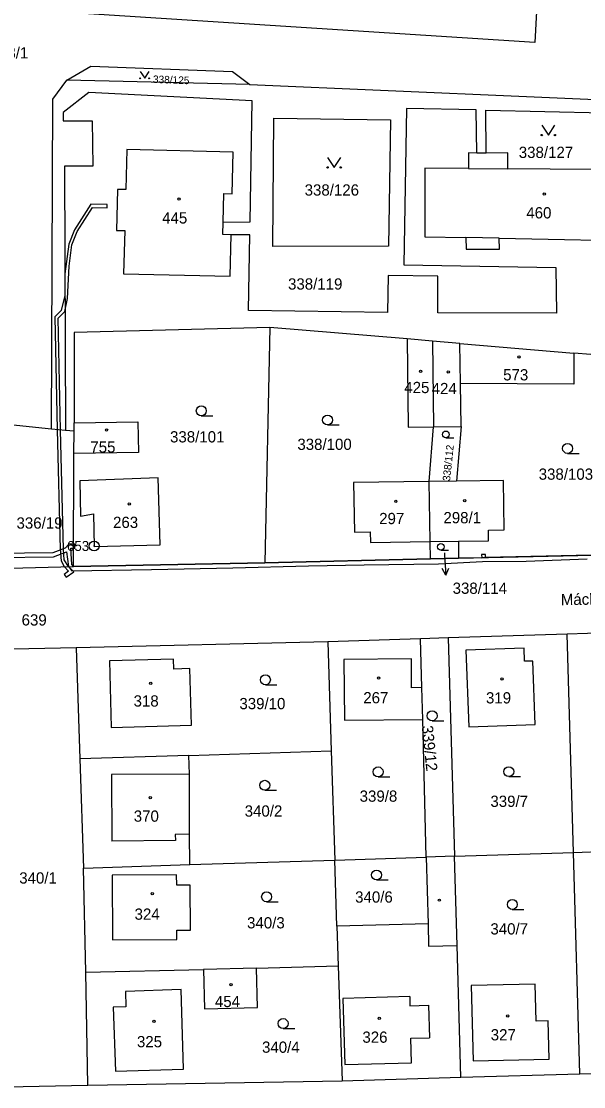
# Model space of a CAD drawing. Extents: x -758582 to -751794, y -998770 to -994350.
# Drawn here: x -755764 to -755679, y -995330.4 to -995169.4 of the extents above; entities that cross this region are included whole.
import ezdxf

# ---------------------------------------------------------------- set-up
doc = ezdxf.new("R2010")
doc.units = 0
for name, color, linetype in [('Hranice parcel', 7, 'Continuous'), ('Parcelní čísla', 7, 'Continuous'), ('Pop  PČ popisy', 7, 'Continuous'), ('Vnitřní kresba', 7, 'Continuous'), ('Věcná břemena k části', 7, 'Continuous'), ('Značky bodu BP', 7, 'Continuous'), ('Značky budov', 7, 'Continuous'), ('Značky kultur', 7, 'Continuous')]:
    doc.layers.add(name, color=color, linetype=linetype)

msp = doc.modelspace()

# ---------------------------------------------------------------- linework, layer by layer
at = {"layer": 'Hranice parcel'}
for p, q in [((-755729.46, -995178.92), (-755757.15, -995178.25)), ((-755693.78, -995189.28), (-755695.2, -995189.3)), ((-755726.45, -995215.63), (-755727.23, -995251.23)), ((-755705.72, -995217.38), (-755726.45, -995215.63)), ((-755701.89, -995217.7), (-755705.72, -995217.38)), ((-755697.73, -995218.05), (-755701.89, -995217.7)), ((-755701.89, -995217.7), (-755701.72, -995230.68)), ((-755697.73, -995218.05), (-755680.5, -995219.51)), ((-755697.65, -995224.1), (-755697.73, -995218.05)), ((-755671.59, -995220.26), (-755680.5, -995219.51)), ((-755697.57, -995230.63), (-755697.65, -995224.1)), ((-755759.47, -995231), (-755765.72, -995230.38)), ((-755756.05, -995231.29), (-755756.05, -995230.04)), ((-755757.36, -995231.21), (-755759.47, -995231)), ((-755756.05, -995231.29), (-755757.36, -995231.21)), ((-755756.06, -995234.69), (-755756.05, -995231.29)), ((-755702.36, -995238.92), (-755701.72, -995230.68)), ((-755701.72, -995230.68), (-755697.57, -995230.63)), ((-755697.57, -995230.63), (-755698.26, -995238.86)), ((-755756.11, -995251.76), (-755756.06, -995234.69)), ((-755698.26, -995238.86), (-755702.36, -995238.92)), ((-755702.23, -995248.01), (-755702.36, -995238.92)), ((-755702.23, -995248.01), (-755697.97, -995247.95)), ((-755702.19, -995250.63), (-755702.23, -995248.01)), ((-755697.97, -995247.95), (-755697.93, -995250.53)), ((-755697.93, -995250.53), (-755671.02, -995249.89)), ((-755756.11, -995251.76), (-755727.23, -995251.23)), ((-755727.23, -995251.23), (-755702.19, -995250.63)), ((-755702.19, -995250.63), (-755697.93, -995250.53)), ((-755770.01, -995252.13), (-755756.11, -995251.76)), ((-755703.71, -995262.72), (-755717.71, -995263.16)), ((-755699.52, -995262.58), (-755703.71, -995262.72)), ((-755703.47, -995270.09), (-755703.71, -995262.72)), ((-755681.53, -995262.01), (-755699.52, -995262.58)), ((-755699.52, -995262.58), (-755698.57, -995295.57)), ((-755663.53, -995261.43), (-755681.53, -995262.01)), ((-755680.58, -995295), (-755681.53, -995262.01)), ((-755755.71, -995264.05), (-755767.91, -995264.33)), ((-755717.71, -995263.16), (-755755.71, -995264.05)), ((-755755.71, -995264.05), (-755755.17, -995280.87)), ((-755717.71, -995263.16), (-755717.19, -995279.65)), ((-755703.32, -995274.93), (-755703.47, -995270.09)), ((-755702.84, -995295.71), (-755703.32, -995274.93)), ((-755738.69, -995280.34), (-755755.17, -995280.87)), ((-755738.69, -995280.34), (-755717.19, -995279.65)), ((-755717.19, -995279.65), (-755716.66, -995296.15)), ((-755755.17, -995280.87), (-755754.64, -995297.36)), ((-755698.57, -995295.57), (-755680.58, -995295)), ((-755680.58, -995295), (-755662.59, -995294.42)), ((-755679.62, -995328.48), (-755680.58, -995295)), ((-755738.53, -995296.83), (-755716.66, -995296.15)), ((-755716.66, -995296.15), (-755702.84, -995295.71)), ((-755716.32, -995306.17), (-755716.66, -995296.15)), ((-755698.57, -995295.57), (-755702.84, -995295.71)), ((-755754.64, -995297.36), (-755738.53, -995296.83)), ((-755754.28, -995313.11), (-755754.64, -995297.36)), ((-755716.32, -995306.17), (-755716.11, -995312.17)), ((-755754.28, -995313.11), (-755736.49, -995312.68)), ((-755728.49, -995312.48), (-755736.49, -995312.68)), ((-755728.49, -995312.48), (-755716.11, -995312.17)), ((-755716.11, -995312.17), (-755715.52, -995329.53)), ((-755753.96, -995330.21), (-755754.28, -995313.11)), ((-755697.61, -995328.96), (-755679.62, -995328.48)), ((-755679.62, -995328.48), (-755675.02, -995328.36)), ((-755766.18, -995330.42), (-755753.96, -995330.21)), ((-755753.96, -995330.21), (-755715.52, -995329.53)), ((-755715.52, -995329.53), (-755697.61, -995328.96))]:
    msp.add_line(p, q, dxfattribs=at)
for points in [[(-755684.39, -995135.05), (-755686.4, -995172.57), (-755759.37, -995167.87), (-755763.26, -995164.46)], [(-755757.15, -995178.25), (-755753.49, -995176.15), (-755732.12, -995176.92), (-755729.46, -995178.92)], [(-755759.47, -995231), (-755759.25, -995181.13), (-755757.15, -995178.25)], [(-755729.46, -995178.92), (-755666.77, -995181.63), (-755640.08, -995187.88), (-755640.11, -995189.2)], [(-755733.5, -995199.7), (-755729.44, -995199.67), (-755729.13, -995181.35), (-755753.83, -995180.13), (-755757.7, -995183.13), (-755757.67, -995184.39), (-755753.33, -995184.39), (-755753.2, -995191.23), (-755757.51, -995191.23), (-755757.36, -995231.21)], [(-755695.2, -995189.3), (-755695.26, -995182.75), (-755705.82, -995182.52), (-755706.21, -995206.19), (-755683.26, -995206.58), (-755683.14, -995213.48), (-755701.05, -995213.41), (-755701.05, -995207.87), (-755708.6, -995207.8), (-755708.66, -995213.35), (-755729.67, -995213.09), (-755729.47, -995201.65), (-755732.3, -995201.61)], [(-755693.78, -995189.28), (-755693.83, -995182.78), (-755675.99, -995183.17), (-755675.92, -995189.9)], [(-755725.88, -995183.98), (-755708.22, -995184.24), (-755708.53, -995203.33), (-755726.01, -995203.39), (-755725.88, -995183.98)], [(-755733.5, -995199.7), (-755733.39, -995195.38), (-755732.14, -995195.41), (-755731.99, -995189.11), (-755748.09, -995188.71), (-755748.23, -995194.79), (-755749.48, -995194.76), (-755749.64, -995200.96), (-755748.39, -995200.99), (-755748.55, -995207.51), (-755732.45, -995207.9), (-755732.3, -995201.61)], [(-755695.2, -995189.3), (-755696.42, -995189.24), (-755696.42, -995191.61), (-755703.06, -995191.56), (-755703.06, -995201.94), (-755696.86, -995202.06), (-755696.81, -995203.81), (-755691.78, -995203.81), (-755691.81, -995202.16), (-755667.16, -995202.65)], [(-755675.92, -995189.9), (-755677.66, -995189.88), (-755677.72, -995191.74), (-755690.49, -995191.65), (-755690.49, -995189.24), (-755693.78, -995189.28)], [(-755732.3, -995201.61), (-755733.55, -995201.58), (-755733.5, -995199.7)], [(-755726.45, -995215.63), (-755756.05, -995216.38), (-755756.05, -995230.04)], [(-755705.72, -995217.38), (-755705.55, -995230.73), (-755701.72, -995230.68)], [(-755680.5, -995219.51), (-755680.5, -995224.23), (-755697.65, -995224.1)], [(-755756.05, -995230.04), (-755746.39, -995229.88), (-755746.33, -995234.53), (-755756.06, -995234.69)], [(-755743.04, -995248.48), (-755743.34, -995238.39), (-755755.15, -995238.82), (-755755.05, -995244.17), (-755753.12, -995243.82), (-755753, -995248.75), (-755743.04, -995248.48)], [(-755702.36, -995238.92), (-755713.8, -995239.09), (-755713.68, -995246.59), (-755711.28, -995246.55), (-755711.26, -995248.15), (-755702.23, -995248.01)], [(-755697.97, -995247.95), (-755693.41, -995247.88), (-755693.43, -995246.28), (-755691.03, -995246.24), (-755691.14, -995238.75), (-755698.26, -995238.86)], [(-755686.73, -995266.08), (-755687.96, -995266.11), (-755688.04, -995264.11), (-755696.83, -995264.43), (-755696.41, -995276.02), (-755686.39, -995275.66), (-755686.73, -995266.08)], [(-755738.32, -995275.78), (-755738.57, -995267.21), (-755740.97, -995267.28), (-755741.01, -995265.78), (-755750.71, -995266.04), (-755750.42, -995276.1), (-755738.32, -995275.78)], [(-755703.47, -995270.09), (-755705.03, -995270.1), (-755705.07, -995265.75), (-755715.26, -995265.85), (-755715.17, -995275.03), (-755703.32, -995274.93)], [(-755738.53, -995296.83), (-755738.6, -995292.26), (-755738.61, -995283.16), (-755738.69, -995280.34)], [(-755702.84, -995295.71), (-755702.56, -995305.78), (-755716.32, -995306.17)], [(-755697.61, -995328.96), (-755698.16, -995309.06), (-755698.57, -995295.57)], [(-755750.23, -995308.2), (-755740.49, -995308.15), (-755740.5, -995306.75), (-755738.45, -995306.74), (-755738.48, -995299.95), (-755740.53, -995299.96), (-755740.54, -995298.41), (-755750.28, -995298.46), (-755750.23, -995308.2)], [(-755736.49, -995312.68), (-755736.34, -995318.63), (-755728.33, -995318.43), (-755728.49, -995312.48)], [(-755739.85, -995315.74), (-755748.29, -995316.04), (-755748.21, -995318.34), (-755750.11, -995318.41), (-755749.76, -995328.08), (-755739.52, -995327.75), (-755739.85, -995315.74)], [(-755684.27, -995326.25), (-755684.41, -995320.45), (-755686.24, -995320.49), (-755686.37, -995314.9), (-755696.02, -995315.12), (-755695.75, -995326.52), (-755684.27, -995326.25)]]:
    msp.add_lwpolyline(points, dxfattribs=at)
at = {"layer": 'Pop  PČ popisy'}
for p, q in [((-755700.09, -995249.72), (-755700.06, -995250.07)), ((-755700.06, -995250.07), (-755699.85, -995253.06)), ((-755699.85, -995253.06), (-755700.42, -995252.1)), ((-755699.85, -995253.06), (-755699.42, -995252.03))]:
    msp.add_line(p, q, dxfattribs=at)
at = {"layer": 'Vnitřní kresba'}
for p, q in [((-755696.42, -995191.61), (-755690.49, -995191.65)), ((-755691.81, -995202.16), (-755696.86, -995202.06)), ((-755738.61, -995283.16), (-755750.41, -995283.24)), ((-755750.41, -995283.24), (-755750.34, -995293.29)), ((-755740.74, -995293.22), (-755750.34, -995293.29)), ((-755738.6, -995292.26), (-755740.75, -995292.27)), ((-755740.75, -995292.27), (-755740.74, -995293.22)), ((-755702.56, -995305.78), (-755702.46, -995309.18)), ((-755702.46, -995309.18), (-755698.16, -995309.06)), ((-755705.33, -995316.79), (-755715.42, -995317.08)), ((-755715.42, -995317.08), (-755715.13, -995327.08)), ((-755705.33, -995316.79), (-755705.29, -995318.19)), ((-755705.29, -995318.19), (-755702.49, -995318.11)), ((-755702.49, -995318.11), (-755702.35, -995323.01)), ((-755705.15, -995323.09), (-755702.35, -995323.01)), ((-755705.04, -995326.79), (-755705.15, -995323.09)), ((-755715.13, -995327.08), (-755705.04, -995326.79))]:
    msp.add_line(p, q, dxfattribs=at)
at = {"layer": 'Věcná břemena k části'}
for points in [[(-755758.95, -995214.04), (-755758.6, -995231.09), (-755758.15, -995249.15), (-755758.01, -995250.9), (-755757.52, -995251.8), (-755756.86, -995252.5), (-755757.53, -995253), (-755757.23, -995253.4), (-755756.1, -995252.56), (-755756.88, -995251.78), (-755757.52, -995250.76), (-755757.65, -995249.13), (-755758.1, -995231.14), (-755758.45, -995214.24), (-755757.43, -995213.21), (-755757.04, -995211.27), (-755756.79, -995206.35), (-755756.37, -995203.14), (-755755.56, -995201.11), (-755753.26, -995197.51), (-755751.06, -995197.57), (-755751.05, -995197.07), (-755753.53, -995197.01), (-755756, -995200.89), (-755756.85, -995203.02), (-755757.45, -995207.52), (-755757.44, -995210.78), (-755758.01, -995213.08)], [(-755756.1, -995248.39), (-755756.1, -995248.99), (-755755.92, -995248.99), (-755755.91, -995248.39)], [(-755693.85, -995250.43), (-755693.88, -995249.95), (-755694.49, -995249.97), (-755694.45, -995250.45)]]:
    msp.add_lwpolyline(points, close=True, dxfattribs=at)
for points in [[(-755671.02, -995249.89), (-755693.85, -995250.43), (-755694.45, -995250.45), (-755697.93, -995250.53), (-755702.19, -995250.63), (-755727.23, -995251.23), (-755756.11, -995251.76), (-755756.38, -995251.46), (-755756.55, -995249.01), (-755756.1, -995248.99), (-755756.1, -995248.39), (-755756.82, -995248.42), (-755757.37, -995248.99), (-755759.27, -995249.73), (-755767.85, -995249.82)], [(-755767.83, -995250.42), (-755759.16, -995250.33), (-755757.17, -995249.56), (-755756.89, -995251.78)], [(-755756.89, -995251.78), (-755756.38, -995252.44), (-755744.34, -995252.25), (-755732.04, -995251.97), (-755720.63, -995251.67), (-755712.21, -995251.53), (-755700.99, -995251.35), (-755694.31, -995251.03), (-755687.71, -995250.98), (-755678.53, -995250.63)]]:
    msp.add_lwpolyline(points, dxfattribs=at)
at = {"layer": 'Značky bodu BP'}
for radius in [0.75, 0.03]:
    msp.add_circle((-755753.01, -995248.67), radius, dxfattribs=at)
at = {"layer": 'Značky budov'}
for centre in [(-755740.17, -995196.23), (-755684.99, -995195.46), (-755688.81, -995220.1), (-755703.67, -995222.25), (-755699.49, -995222.35), (-755751.14, -995231.15), (-755707.42, -995241.9), (-755697.01, -995241.83), (-755747.7, -995242.32), (-755710.03, -995268.64), (-755691.36, -995268.77), (-755744.45, -995269.46), (-755744.52, -995286.71), (-755744.22, -995301.23), (-755700.84, -995302.22), (-755732.32, -995314.98), (-755743.98, -995320.52), (-755709.92, -995320.07), (-755690.52, -995319.72)]:
    msp.add_circle(centre, 0.175, dxfattribs=at)
at = {"layer": 'Značky kultur'}
for p, q in [((-755736.82, -995228.99), (-755735.07, -995228.99)), ((-755717.74, -995230.38), (-755715.99, -995230.38)), ((-755699.85, -995232.3), (-755698.68, -995232.3)), ((-755681.47, -995234.68), (-755679.72, -995234.68)), ((-755700.61, -995249.3), (-755699.44, -995249.3)), ((-755727.13, -995269.65), (-755725.38, -995269.65)), ((-755701.94, -995275.1), (-755700.19, -995275.1)), ((-755710.1, -995283.57), (-755708.35, -995283.57)), ((-755690.35, -995283.54), (-755688.6, -995283.54)), ((-755727.22, -995285.6), (-755725.47, -995285.6)), ((-755710.34, -995299.16), (-755708.59, -995299.16)), ((-755726.95, -995302.46), (-755725.2, -995302.46)), ((-755689.82, -995303.62), (-755688.07, -995303.62)), ((-755724.45, -995321.62), (-755722.7, -995321.62))]:
    msp.add_line(p, q, dxfattribs=at)
for points in [[(-755746.04, -995176.96), (-755745.37, -995177.97), (-755744.7, -995176.96)], [(-755685.37, -995185.04), (-755684.37, -995186.54), (-755683.37, -995185.04)], [(-755717.74, -995189.94), (-755716.74, -995191.44), (-755715.74, -995189.94)]]:
    msp.add_lwpolyline(points, dxfattribs=at)
for centre, radius in [((-755746.04, -995177.97), 0.067), ((-755744.7, -995177.97), 0.067), ((-755685.37, -995186.54), 0.1), ((-755683.37, -995186.54), 0.1), ((-755717.74, -995191.44), 0.1), ((-755715.74, -995191.44), 0.1), ((-755736.82, -995228.24), 0.75), ((-755717.74, -995229.63), 0.75), ((-755699.86, -995231.8), 0.502), ((-755681.47, -995233.93), 0.75), ((-755700.62, -995248.8), 0.502), ((-755727.13, -995268.9), 0.75), ((-755701.94, -995274.35), 0.75), ((-755710.1, -995282.82), 0.75), ((-755690.35, -995282.79), 0.75), ((-755727.22, -995284.85), 0.75), ((-755710.34, -995298.41), 0.75), ((-755726.95, -995301.71), 0.75), ((-755689.82, -995302.87), 0.75), ((-755724.45, -995320.87), 0.75)]:
    msp.add_circle(centre, radius, dxfattribs=at)

# ---------------------------------------------------------------- texts
at = {"layer": 'Parcelní čísla'}
for s, p in [('338/1', (-755768.65, -995174.96)), ('338/127', (-755688.84, -995190.01)), ('338/126', (-755721.2, -995195.7)), ('445', (-755742.73, -995199.92)), ('460', (-755687.7, -995199.15)), ('338/119', (-755723.71, -995209.91)), ('573', (-755691.2, -995223.64)), ('425', (-755706.14, -995225.56)), ('424', (-755702.01, -995225.72)), ('338/101', (-755741.54, -995233.02)), ('755', (-755753.58, -995234.55)), ('338/100', (-755722.3, -995234.15)), ('338/103', (-755685.83, -995238.66)), ('298/1', (-755700.23, -995245.24)), ('336/19', (-755764.74, -995246.05)), ('263', (-755750.15, -995245.95)), ('297', (-755709.94, -995245.37)), ('338/114', (-755698.84, -995255.91)), ('639', (-755763.97, -995260.7)), ('267', (-755712.34, -995272.46)), ('319', (-755693.8, -995272.48)), ('318', (-755747.05, -995272.95)), ('339/10', (-755731.06, -995273.35)), ('339/8', (-755712.89, -995287.34)), ('339/7', (-755693.13, -995288.12)), ('340/2', (-755730.26, -995289.59)), ('370', (-755747.02, -995290.36)), ('340/1', (-755764.33, -995299.71)), ('340/6', (-755713.57, -995302.59)), ('324', (-755746.9, -995305.18)), ('340/3', (-755729.9, -995306.49)), ('340/7', (-755693.13, -995307.41)), ('454', (-755734.76, -995318.39)), ('326', (-755712.47, -995323.78)), ('327', (-755693.08, -995323.42)), ('325', (-755746.54, -995324.46)), ('340/4', (-755727.64, -995325.29))]:
    msp.add_text(s, height=1.7, dxfattribs=at).set_placement(p)
for s, height, rotation, p in [('338/125', 1.14, 358, (-755744.14, -995178.67)), ('338/112', 1.14, 84, (-755699.23, -995238.92)), ('339/12', 1.7, 276, (-755703.52, -995275.88))]:
    msp.add_text(s, height=height, rotation=rotation, dxfattribs=at).set_placement(p)
at = {"layer": 'Pop  PČ popisy'}
msp.add_text('Máchova', height=1.7, rotation=1, dxfattribs=at).set_placement((-755682.48, -995257.63))
at = {"layer": 'Značky bodu BP'}
msp.add_text('653', height=1.5, dxfattribs=at).set_placement((-755757.11, -995249.42))

doc.saveas('drawing.dxf')
